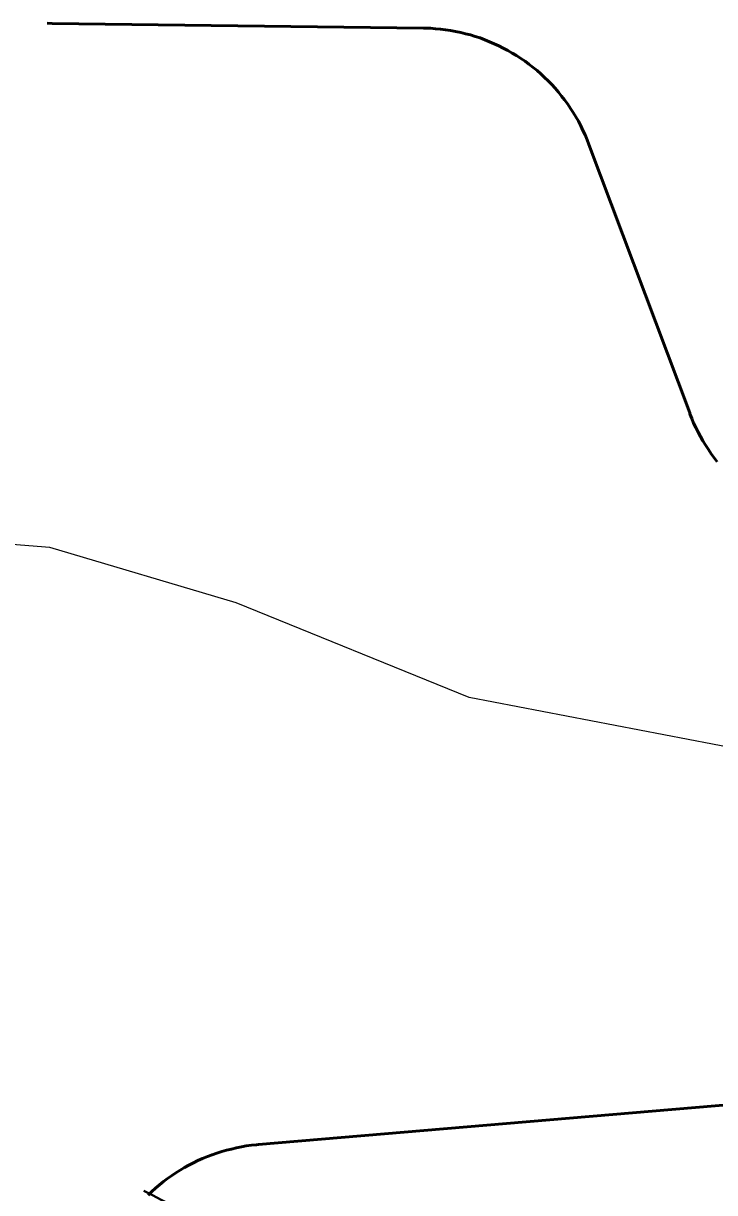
# Model space of a CAD drawing. Extents: x 553962 to 842807, y 8883888 to 9032388.
# Drawn here: x 741690 to 742075, y 8951391 to 8952044 of the extents above; entities that cross this region are included whole.
import ezdxf

# ---------------------------------------------------------------- set-up
doc = ezdxf.new("R2010")
doc.units = 0
doc.header["$LTSCALE"] = 150
for name, color, linetype, lineweight in [('20', 7, 'Continuous', 35), ('24', 7, 'Continuous', 25), ('60', 7, 'Continuous', 53)]:
    doc.layers.add(name, color=color, linetype=linetype, lineweight=lineweight)

msp = doc.modelspace()

# ---------------------------------------------------------------- linework, layer by layer
at = {"layer": '20'}
for points in [[(741707, 8952043.7), (741705.8, 8952043.7), (741703, 8952043.8)], [(741707, 8952043.7), (741705.8, 8952043.7), (741703, 8952043.8)], [(741995.1, 8951996.3), (741993.5, 8951998.7), (741991.8, 8952001), (741990.1, 8952003.2), (741988.3, 8952005.4), (741986.5, 8952007.5), (741984.6, 8952009.6), (741982.6, 8952011.7), (741980.6, 8952013.6), (741978.5, 8952015.6), (741976.4, 8952017.4), (741974.2, 8952019.2), (741971.9, 8952020.9), (741969.7, 8952022.6), (741967.3, 8952024.2), (741965, 8952025.8), (741962.6, 8952027.2), (741960.1, 8952028.6), (741957.6, 8952030), (741955.1, 8952031.2), (741952.5, 8952032.4), (741949.9, 8952033.5), (741947.3, 8952034.6), (741944.6, 8952035.6), (741941.9, 8952036.4), (741939.2, 8952037.3), (741936.5, 8952038), (741933.8, 8952038.7), (741931, 8952039.2), (741928.2, 8952039.8), (741925.4, 8952040.2), (741922.6, 8952040.5), (741919.8, 8952040.8), (741917, 8952041), (741914.1, 8952041.1), (741913, 8952041.1), (741709.2, 8952043.7)], [(741995.1, 8951996.3), (741993.5, 8951998.7), (741991.8, 8952001), (741990.1, 8952003.2), (741988.3, 8952005.4), (741986.5, 8952007.5), (741984.6, 8952009.6), (741982.6, 8952011.7), (741980.6, 8952013.6), (741978.5, 8952015.6), (741976.4, 8952017.4), (741974.2, 8952019.2), (741971.9, 8952020.9), (741969.7, 8952022.6), (741967.3, 8952024.2), (741965, 8952025.8), (741962.6, 8952027.2), (741960.1, 8952028.6), (741957.6, 8952030), (741955.1, 8952031.2), (741952.5, 8952032.4), (741949.9, 8952033.5), (741947.3, 8952034.6), (741944.6, 8952035.6), (741941.9, 8952036.4), (741939.2, 8952037.3), (741936.5, 8952038), (741933.8, 8952038.7), (741931, 8952039.2), (741928.2, 8952039.8), (741925.4, 8952040.2), (741922.6, 8952040.5), (741919.8, 8952040.8), (741917, 8952041), (741914.1, 8952041.1), (741913, 8952041.1), (741709.2, 8952043.7)], [(741995.1, 8951996.3), (741993.5, 8951998.7), (741991.8, 8952001), (741990.1, 8952003.2), (741988.3, 8952005.4), (741986.5, 8952007.5), (741984.6, 8952009.6), (741982.6, 8952011.7), (741980.6, 8952013.6), (741978.5, 8952015.6), (741976.4, 8952017.4), (741974.2, 8952019.2), (741971.9, 8952020.9), (741969.7, 8952022.6), (741967.3, 8952024.2), (741965, 8952025.8), (741962.6, 8952027.2), (741960.1, 8952028.6), (741957.6, 8952030), (741955.1, 8952031.2), (741952.5, 8952032.4), (741949.9, 8952033.5), (741947.3, 8952034.6), (741944.6, 8952035.6), (741941.9, 8952036.4), (741939.2, 8952037.3), (741936.5, 8952038), (741933.8, 8952038.7), (741931, 8952039.2), (741928.2, 8952039.8), (741925.4, 8952040.2), (741922.6, 8952040.5), (741919.8, 8952040.8), (741917, 8952041), (741914.1, 8952041.1), (741913, 8952041.1), (741709.2, 8952043.7)], [(742077, 8951798.9), (742075.3, 8951801.1), (742073.6, 8951803.4), (742072, 8951805.8), (742070.5, 8951808.1), (742069, 8951810.6), (742067.6, 8951813), (742066.3, 8951815.5), (742065, 8951818), (742063.8, 8951820.6), (742062.7, 8951823.2), (742061.7, 8951825.8), (742061.6, 8951826.2), (742005.3, 8951976.2), (742004.3, 8951978.8), (742003.2, 8951981.5), (742002, 8951984), (742000.8, 8951986.6), (741999.5, 8951989.1), (741998.1, 8951991.5), (741996.6, 8951994), (741995.1, 8951996.3)], [(742077, 8951798.9), (742075.3, 8951801.1), (742073.6, 8951803.4), (742072, 8951805.8), (742070.5, 8951808.1), (742069, 8951810.6), (742067.6, 8951813), (742066.3, 8951815.5), (742065, 8951818), (742063.8, 8951820.6), (742062.7, 8951823.2), (742061.7, 8951825.8), (742061.6, 8951826.2), (742005.3, 8951976.2), (742004.3, 8951978.8), (742003.2, 8951981.5), (742002, 8951984), (742000.8, 8951986.6), (741999.5, 8951989.1), (741998.1, 8951991.5), (741996.6, 8951994), (741995.1, 8951996.3)], [(742077, 8951798.9), (742075.3, 8951801.1), (742073.6, 8951803.4), (742072, 8951805.8), (742070.5, 8951808.1), (742069, 8951810.6), (742067.6, 8951813), (742066.3, 8951815.5), (742065, 8951818), (742063.8, 8951820.6), (742062.7, 8951823.2), (742061.7, 8951825.8), (742061.6, 8951826.2), (742005.3, 8951976.2), (742004.3, 8951978.8), (742003.2, 8951981.5), (742002, 8951984), (742000.8, 8951986.6), (741999.5, 8951989.1), (741998.1, 8951991.5), (741996.6, 8951994), (741995.1, 8951996.3)], [(741761.9, 8951391.8), (741763.6, 8951393.4), (741765.8, 8951395.2), (741768, 8951397), (741770.2, 8951398.7), (741772.5, 8951400.3), (741774.9, 8951401.9), (741777.3, 8951403.4), (741779.7, 8951404.8), (741782.2, 8951406.2), (741784.7, 8951407.5), (741787.2, 8951408.7), (741789.8, 8951409.9), (741792.5, 8951411), (741795.1, 8951412), (741797.8, 8951412.9), (741800.5, 8951413.8), (741803.2, 8951414.5), (741805.9, 8951415.2), (741808.7, 8951415.9), (741811.5, 8951416.4), (741814.2, 8951416.9), (741817, 8951417.3), (741819.8, 8951417.6), (741820.9, 8951417.7), (742365.7, 8951463.8)], [(741761.9, 8951391.8), (741763.6, 8951393.4), (741765.8, 8951395.2), (741768, 8951397), (741770.2, 8951398.7), (741772.5, 8951400.3), (741774.9, 8951401.9), (741777.3, 8951403.4), (741779.7, 8951404.8), (741782.2, 8951406.2), (741784.7, 8951407.5), (741787.2, 8951408.7), (741789.8, 8951409.9), (741792.5, 8951411), (741795.1, 8951412), (741797.8, 8951412.9), (741800.5, 8951413.8), (741803.2, 8951414.5), (741805.9, 8951415.2), (741808.7, 8951415.9), (741811.5, 8951416.4), (741814.2, 8951416.9), (741817, 8951417.3), (741819.8, 8951417.6), (741820.9, 8951417.7), (742365.7, 8951463.8)], [(741761.9, 8951391.8), (741763.6, 8951393.4), (741765.8, 8951395.2), (741768, 8951397), (741770.2, 8951398.7), (741772.5, 8951400.3), (741774.9, 8951401.9), (741777.3, 8951403.4), (741779.7, 8951404.8), (741782.2, 8951406.2), (741784.7, 8951407.5), (741787.2, 8951408.7), (741789.8, 8951409.9), (741792.5, 8951411), (741795.1, 8951412), (741797.8, 8951412.9), (741800.5, 8951413.8), (741803.2, 8951414.5), (741805.9, 8951415.2), (741808.7, 8951415.9), (741811.5, 8951416.4), (741814.2, 8951416.9), (741817, 8951417.3), (741819.8, 8951417.6), (741820.9, 8951417.7), (742365.7, 8951463.8)]]:
    msp.add_lwpolyline(points, dxfattribs=at)
for points in [[(741757, 8951391.8), (741904.4, 8951303.2), (742026.6, 8951176.8), (742304.6, 8950915.5), (742553.1, 8950628.9), (742856.4, 8950633.1), (743104.9, 8950346.5), (743302.9, 8949756.4), (743471.4, 8949482.4), (743781.4, 8949069.4), (744156.3, 8948824.9), (744438.5, 8948774.4), (744746, 8948580.5), (745015.6, 8948374), (745120.9, 8948171.6), (745500, 8948121.1), (745748.5, 8948239.1), (746009.6, 8948243.3), (746679.4, 8948053.6), (747265.2, 8947722.8), (747890.7, 8948604.7), (747777, 8949723.8), (747824.3, 8950406.6), (748355.1, 8950776.4), (748829, 8950814.3), (749445, 8951136.8), (749729.3, 8951326.4), (749909.4, 8951867), (749937.8, 8952123), (749824.1, 8952511.9), (749824.1, 8952786.9), (749719.8, 8953213.6), (749691.4, 8953460.2), (750127.4, 8954143), (750298, 8954247.3), (750440.1, 8954474.9), (749975.7, 8955233.6), (749833.6, 8955394.8), (749729.3, 8955688.8), (749663, 8955944.8), (749511.3, 8956134.5), (749520.8, 8956694), (749454.5, 8957082.8), (749407.1, 8957206.1), (749511.3, 8957613.9), (749501.9, 8958116.5), (749492.4, 8958571.7), (749350.2, 8959169.2), (748629.9, 8959283), (747966.5, 8959131.2), (747720.1, 8958913.1), (747577.9, 8958751.9), (747416.8, 8958761.4), (747094.6, 8959093.3), (746775.2, 8959415.7), (746424.5, 8959510.6), (745818, 8959510.6), (745315.7, 8959567.5), (745115.2, 8959512.3), (745104.4, 8959700.2), (745113.1, 8959996.1), (744921, 8960244.5), (744724.5, 8960047.9), (744571.3, 8959890.3), (744456.8, 8959851.4), (744359.7, 8959812.5), (744359.7, 8959667.8), (744340.3, 8959564.1), (744346.8, 8959384.8), (744264.7, 8959300.6), (744137.4, 8959196.9), (744113.6, 8959086.8), (744096.4, 8959067.3), (744048.9, 8959026.3), (743982, 8959022), (743941, 8959063), (743822.2, 8959140.8), (743692.7, 8959099.7), (743621.5, 8959093.2), (743530.8, 8959101.9), (743476.8, 8959114.8), (743425, 8959104), (743373.2, 8959080.3), (743258.8, 8959225), (743142.3, 8959307.1), (743027.9, 8959320), (742881.1, 8959365.4), (742714.4, 8959394.5), (742487.7, 8959307.1), (742371.2, 8959051.1), (742410, 8958581.3)], [(743273.8, 8949815.2), (743104.9, 8950346.5), (742856.4, 8950633.1), (742553.1, 8950628.9), (742304.6, 8950915.5), (742026.6, 8951176.8), (741904.4, 8951303.2), (741757, 8951391.8)], [(743273.8, 8949815.2), (743104.9, 8950346.5), (742856.4, 8950633.1), (742553.1, 8950628.9), (742304.6, 8950915.5), (742026.6, 8951176.8), (741904.4, 8951303.2), (741757, 8951391.8)], [(743273.8, 8949815.2), (743104.9, 8950346.5), (742856.4, 8950633.1), (742553.1, 8950628.9), (742304.6, 8950915.5), (742026.6, 8951176.8), (741904.4, 8951303.2), (741757, 8951391.8)]]:
    msp.add_spline(points, degree=3, dxfattribs=at)
at = {"layer": '24'}
msp.add_lwpolyline([(742524.2, 8951702.7), (742447.7, 8951683), (742407.6, 8951634.3), (742357.9, 8951596.9), (742328.7, 8951581.1), (742280.7, 8951568.7), (742234, 8951565.1), (742165, 8951577.1), (742087.8, 8951638.7), (741938.6, 8951667.3), (741808.5, 8951720.2), (741704.5, 8951751), (741611.1, 8951758.6), (741553.7, 8951769.6), (741475.3, 8951774.6), (741320.3, 8951752.9), (741303.4, 8951747.1), (741273, 8951726.1), (741237.6, 8951687.6), (741218.7, 8951651.1), (741204.4, 8951588), (741183, 8951543), (741167.8, 8951524.4)], dxfattribs=at)
at = {"layer": '60'}
for points in [[(741995.1, 8951996.3), (741993.5, 8951998.7), (741991.8, 8952001), (741990.1, 8952003.2), (741988.3, 8952005.4), (741986.5, 8952007.5), (741984.6, 8952009.6), (741982.6, 8952011.7), (741980.6, 8952013.6), (741978.5, 8952015.6), (741976.4, 8952017.4), (741974.2, 8952019.2), (741971.9, 8952020.9), (741969.7, 8952022.6), (741967.3, 8952024.2), (741965, 8952025.8), (741962.6, 8952027.2), (741960.1, 8952028.6), (741957.6, 8952030), (741955.1, 8952031.2), (741952.5, 8952032.4), (741949.9, 8952033.5), (741947.3, 8952034.6), (741944.6, 8952035.6), (741941.9, 8952036.4), (741939.2, 8952037.3), (741936.5, 8952038), (741933.8, 8952038.7), (741931, 8952039.2), (741928.2, 8952039.8), (741925.4, 8952040.2), (741922.6, 8952040.5), (741919.8, 8952040.8), (741917, 8952041), (741914.1, 8952041.1), (741913, 8952041.1), (741705.8, 8952043.7), (741703, 8952043.8)], [(742077, 8951798.9), (742075.3, 8951801.1), (742073.6, 8951803.4), (742072, 8951805.8), (742070.5, 8951808.1), (742069, 8951810.6), (742067.6, 8951813), (742066.3, 8951815.5), (742065, 8951818), (742063.8, 8951820.6), (742062.7, 8951823.2), (742061.7, 8951825.8), (742061.6, 8951826.2), (742005.3, 8951976.2), (742004.3, 8951978.8), (742003.2, 8951981.5), (742002, 8951984), (742000.8, 8951986.6), (741999.5, 8951989.1), (741998.1, 8951991.5), (741996.6, 8951994), (741995.1, 8951996.3)], [(741759.5, 8951389.5), (741761.5, 8951391.5), (741763.6, 8951393.4), (741765.8, 8951395.2), (741768, 8951397), (741770.2, 8951398.7), (741772.5, 8951400.3), (741774.9, 8951401.9), (741777.3, 8951403.4), (741779.7, 8951404.8), (741782.2, 8951406.2), (741784.7, 8951407.5), (741787.2, 8951408.7), (741789.8, 8951409.9), (741792.5, 8951411), (741795.1, 8951412), (741797.8, 8951412.9), (741800.5, 8951413.8), (741803.2, 8951414.5), (741805.9, 8951415.2), (741808.7, 8951415.9), (741811.5, 8951416.4), (741814.2, 8951416.9), (741817, 8951417.3), (741819.8, 8951417.6), (741820.9, 8951417.7), (742365.7, 8951463.8)]]:
    msp.add_lwpolyline(points, dxfattribs=at)

doc.saveas('drawing.dxf')
